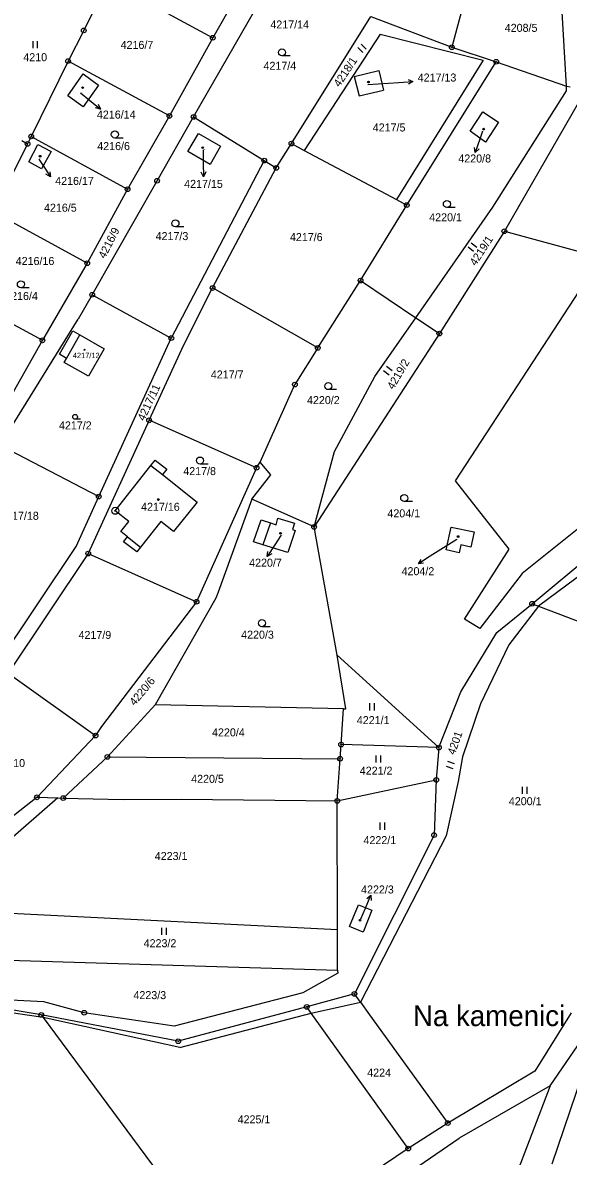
# Model space of a CAD drawing. Extents: x -593183 to -588034, y -1130415 to -1124994.
# Drawn here: x -589105.7 to -588989.7, y -1129226.3 to -1128985.4 of the extents above; entities that cross this region are included whole.
import ezdxf

# ---------------------------------------------------------------- set-up
doc = ezdxf.new("R2010")
doc.units = 0
for name, color, linetype in [('Vrstva 1', 7, 'Continuous'), ('Vrstva 15', 7, 'Continuous'), ('Vrstva 16', 7, 'Continuous'), ('Vrstva 18', 7, 'Continuous'), ('Vrstva 19', 7, 'Continuous'), ('Vrstva 24', 7, 'Continuous'), ('Vrstva 25', 7, 'Continuous'), ('Vrstva 4', 7, 'Continuous')]:
    doc.layers.add(name, color=color, linetype=linetype)

msp = doc.modelspace()

# ---------------------------------------------------------------- linework, layer by layer
at = {"layer": 'Vrstva 1'}
for p, q in [((-589056.16, -1128972.49), (-589065.32, -1128988.57)), ((-589009.98, -1128973.82), (-589014.5, -1128990.57)), ((-589069.39, -1129005.4), (-589051.57, -1128974.28)), ((-589086.93, -1128976.88), (-589065.32, -1128988.57)), ((-589092.74, -1128987.01), (-589090.21, -1128981.97)), ((-588990.13, -1128998.88), (-588991.1, -1128981.9)), ((-589048.58, -1129011.05), (-589031.69, -1128984.02)), ((-589031.69, -1128984.02), (-589014.5, -1128990.57)), ((-589092.74, -1128987.01), (-589096.09, -1128993.54)), ((-589029.69, -1128987.77), (-589045.89, -1129012.49)), ((-589029.69, -1128987.77), (-589007.84, -1128993.36)), ((-589065.32, -1128988.57), (-589074.54, -1129005.19)), ((-589014.5, -1128990.57), (-589005.04, -1128993.66)), ((-589096.09, -1128993.54), (-589103.91, -1129009.53)), ((-589074.54, -1129005.19), (-589096.09, -1128993.54)), ((-589035.23, -1128996.77), (-589029.98, -1128995.52)), ((-589029.98, -1128995.52), (-589028.98, -1128999.67)), ((-589007.84, -1128993.36), (-589026.28, -1129022.96)), ((-589024.07, -1129024.14), (-589005.04, -1128993.66)), ((-589005.04, -1128993.66), (-588990.13, -1128998.88)), ((-589096.15, -1129000.88), (-589092.85, -1128996.24)), ((-589092.85, -1128996.24), (-589089.62, -1128998.66)), ((-589035.23, -1128996.77), (-589034.19, -1129000.89)), ((-589089.62, -1128998.66), (-589092.86, -1129003.22)), ((-589034.19, -1129000.89), (-589028.98, -1128999.67)), ((-589005.75, -1129024.6), (-588990.07, -1128999.88)), ((-588986.02, -1128999.66), (-589003.32, -1129029.67)), ((-588990.07, -1128999.88), (-588990.13, -1128998.88)), ((-588990.13, -1128998.88), (-588989.35, -1128999.03)), ((-589092.86, -1129003.22), (-589096.15, -1129000.88)), ((-589074.54, -1129005.19), (-589083.43, -1129020.77)), ((-589010.61, -1129008.4), (-589007.87, -1129004.29)), ((-589007.87, -1129004.29), (-589004.55, -1129006.5)), ((-589077.15, -1129018.95), (-589069.39, -1129005.4)), ((-589069.39, -1129005.4), (-589054.37, -1129014.67)), ((-589004.55, -1129006.5), (-589007.32, -1129010.73)), ((-589103.91, -1129009.53), (-589104.7, -1129011.12)), ((-589103.91, -1129009.53), (-589083.43, -1129020.77)), ((-589070.59, -1129012.75), (-589068.33, -1129008.94)), ((-589068.33, -1129008.94), (-589063.64, -1129011.63)), ((-589007.32, -1129010.73), (-589010.61, -1129008.4)), ((-589104.7, -1129011.12), (-589111.93, -1129025.64)), ((-589105.89, -1129010.4), (-589104.7, -1129011.12)), ((-589104.45, -1129014.93), (-589102.53, -1129011.26)), ((-589102.53, -1129011.26), (-589099.71, -1129012.74)), ((-589063.64, -1129011.63), (-589065.89, -1129015.53)), ((-589051.81, -1129016.22), (-589048.58, -1129011.05)), ((-589048.58, -1129011.05), (-589045.89, -1129012.49)), ((-589045.89, -1129012.49), (-589026.28, -1129022.96)), ((-589101.74, -1129016.39), (-589104.45, -1129014.93)), ((-589099.71, -1129012.74), (-589101.74, -1129016.39)), ((-589054.37, -1129014.67), (-589074.13, -1129052.37)), ((-589065.89, -1129015.53), (-589070.59, -1129012.75)), ((-589054.37, -1129014.67), (-589051.81, -1129016.22)), ((-589065.35, -1129041.74), (-589051.81, -1129016.22)), ((-589090.96, -1129043.18), (-589077.15, -1129018.95)), ((-589083.43, -1129020.77), (-589092.02, -1129036.47)), ((-589033.9, -1129040.15), (-589024.07, -1129024.14)), ((-589026.28, -1129022.96), (-589024.07, -1129024.14)), ((-589022.15, -1129048.05), (-589005.75, -1129024.6)), ((-589092.02, -1129036.47), (-589111.93, -1129025.64)), ((-589003.32, -1129029.67), (-589017.14, -1129051.42)), ((-589003.32, -1129029.67), (-588963.17, -1129040.59)), ((-589092.02, -1129036.47), (-589101.53, -1129052.86)), ((-589042.99, -1129054.46), (-589033.9, -1129040.15)), ((-589033.9, -1129040.15), (-589022.15, -1129048.05)), ((-589120.54, -1129042.56), (-589101.53, -1129052.86)), ((-589090.96, -1129043.18), (-589093.91, -1129048.36)), ((-589090.96, -1129043.18), (-589074.13, -1129052.37)), ((-589071.5, -1129053.8), (-589065.35, -1129041.74)), ((-589042.99, -1129054.46), (-589065.35, -1129041.74)), ((-589013.72, -1129082.72), (-588987.35, -1129042.37)), ((-589110.55, -1129075.13), (-589093.91, -1129048.36)), ((-589030.89, -1129060.56), (-589022.15, -1129048.05)), ((-589022.15, -1129048.05), (-589017.14, -1129051.42)), ((-589097.94, -1129055.8), (-589095.09, -1129050.83)), ((-589095.09, -1129050.83), (-589093.61, -1129051.68)), ((-589101.53, -1129052.86), (-589110.94, -1129069.39)), ((-589093.61, -1129051.68), (-589088.39, -1129054.65)), ((-589089.57, -1129086.07), (-589074.13, -1129052.37)), ((-589017.14, -1129051.42), (-589043.77, -1129092.52)), ((-589096.39, -1129056.7), (-589097.94, -1129055.8)), ((-589088.39, -1129054.65), (-589091.71, -1129060.48)), ((-589078.85, -1129069.86), (-589071.5, -1129053.8)), ((-589042.99, -1129054.46), (-589047.85, -1129062.25)), ((-589096.9, -1129057.57), (-589096.39, -1129056.7)), ((-589091.71, -1129060.48), (-589096.9, -1129057.57)), ((-589039.44, -1129076.46), (-589030.89, -1129060.56)), ((-589055.24, -1129078.78), (-589047.85, -1129062.25)), ((-589078.85, -1129069.86), (-589091.81, -1129098.17)), ((-589055.99, -1129079.95), (-589078.85, -1129069.86)), ((-589110.55, -1129075.13), (-589089.57, -1129086.07)), ((-589043.77, -1129092.52), (-589039.44, -1129076.46)), ((-589086.05, -1129089.08), (-589078.48, -1129079.47)), ((-589078.48, -1129079.47), (-589077.56, -1129078.3)), ((-589077.56, -1129078.3), (-589075.11, -1129080.21)), ((-589055.99, -1129079.95), (-589068.75, -1129108.4)), ((-589055.99, -1129079.95), (-589055.24, -1129078.78)), ((-589052.96, -1129081.44), (-589055.24, -1129078.78)), ((-589075.11, -1129080.21), (-589076.04, -1129081.39)), ((-589076.04, -1129081.39), (-589068.63, -1129087.23)), ((-589056.98, -1129086.64), (-589052.96, -1129081.44)), ((-589002.29, -1129097.21), (-589013.72, -1129082.72)), ((-589094.39, -1129096.66), (-589089.57, -1129086.07)), ((-589068.63, -1129087.23), (-589073.65, -1129093.46)), ((-589056.98, -1129086.64), (-589064.18, -1129106.41)), ((-589043.77, -1129092.52), (-589056.98, -1129086.64)), ((-588980.18, -1129086.88), (-588999.56, -1129102.38)), ((-589083.18, -1129091.34), (-589086.05, -1129089.08)), ((-589084.89, -1129093.51), (-589083.18, -1129091.34)), ((-589076.35, -1129091.36), (-589080.7, -1129096.83)), ((-589073.65, -1129093.46), (-589076.35, -1129091.36)), ((-589056.69, -1129095.7), (-589055.01, -1129090.97)), ((-589055.01, -1129090.97), (-589053.07, -1129091.65)), ((-589053.07, -1129091.65), (-589051.84, -1129092.08)), ((-589051.84, -1129092.08), (-589051.5, -1129090.64)), ((-589051.5, -1129090.64), (-589047.93, -1129091.68)), ((-589047.93, -1129091.68), (-589048.37, -1129093.07)), ((-589083.48, -1129094.63), (-589084.89, -1129093.51)), ((-589047.82, -1129093.25), (-589049.32, -1129097.95)), ((-589048.37, -1129093.07), (-589047.82, -1129093.25)), ((-589038.87, -1129119.74), (-589043.77, -1129092.52)), ((-589015.68, -1129097.41), (-589014.63, -1129092.53)), ((-589014.63, -1129092.53), (-589009.75, -1129093.58)), ((-589009.75, -1129093.58), (-589010.44, -1129096.8)), ((-588997.41, -1129108.83), (-588979.48, -1129093.95)), ((-589123.49, -1129140.1), (-589094.39, -1129096.66)), ((-589084.29, -1129095.65), (-589083.48, -1129094.63)), ((-589081.49, -1129097.84), (-589084.29, -1129095.65)), ((-589080.7, -1129096.83), (-589081.49, -1129097.84)), ((-589054.67, -1129096.32), (-589056.69, -1129095.7)), ((-589049.32, -1129097.95), (-589054.67, -1129096.32)), ((-589012.59, -1129096.34), (-589012.95, -1129098)), ((-589010.44, -1129096.8), (-589012.59, -1129096.34)), ((-589091.81, -1129098.17), (-589108.84, -1129123.58)), ((-589091.81, -1129098.17), (-589068.75, -1129108.4)), ((-589012.95, -1129098), (-589015.68, -1129097.41)), ((-589011.8, -1129112.14), (-589002.29, -1129097.21)), ((-588999.56, -1129102.38), (-589008.51, -1129114.11)), ((-589064.18, -1129106.41), (-589064.65, -1129107.63)), ((-589068.75, -1129108.4), (-589088.96, -1129134.93)), ((-589064.65, -1129107.63), (-589077.55, -1129130.33)), ((-589004.95, -1129114.95), (-588997.41, -1129108.83)), ((-588997.41, -1129108.83), (-588996.03, -1129109.35)), ((-588996.03, -1129109.35), (-589002.37, -1129117.6)), ((-588996.03, -1129109.35), (-588959.97, -1129123.06)), ((-589008.51, -1129114.11), (-589011.8, -1129112.14)), ((-589012.58, -1129127.52), (-589004.95, -1129114.95)), ((-589002.37, -1129117.6), (-589008.38, -1129130.07)), ((-589037.05, -1129131.15), (-589038.87, -1129119.74)), ((-589038.87, -1129119.74), (-589017.24, -1129139.41)), ((-589108.84, -1129123.58), (-589090.25, -1129136.84)), ((-589017.24, -1129139.41), (-589012.58, -1129127.52)), ((-589087.71, -1129141.38), (-589077.55, -1129130.33)), ((-589037.51, -1129131.14), (-589077.55, -1129130.33)), ((-589008.38, -1129130.07), (-589012.18, -1129141.39)), ((-589038.03, -1129138.76), (-589037.51, -1129131.14)), ((-589037.51, -1129131.14), (-589037.05, -1129131.15)), ((-589088.96, -1129134.93), (-589090.25, -1129136.84)), ((-589090.25, -1129136.84), (-589102.69, -1129149.97)), ((-589038.24, -1129141.76), (-589038.03, -1129138.76)), ((-589017.24, -1129139.41), (-589038.03, -1129138.76)), ((-589017.24, -1129139.41), (-589017.79, -1129146.27)), ((-589087.71, -1129141.38), (-589097.11, -1129150.14)), ((-589087.71, -1129141.38), (-589038.24, -1129141.76)), ((-589038.86, -1129150.72), (-589038.24, -1129141.76)), ((-589012.18, -1129141.39), (-589013.16, -1129146.64)), ((-589038.86, -1129150.72), (-589017.79, -1129146.27)), ((-589017.79, -1129146.27), (-589018.27, -1129158.01)), ((-589013.16, -1129146.64), (-589015.69, -1129158.12)), ((-589102.69, -1129149.97), (-589130.03, -1129171.13)), ((-589098.23, -1129150.11), (-589109.53, -1129159.91)), ((-589102.69, -1129149.97), (-589098.23, -1129150.11)), ((-589098.23, -1129150.11), (-589097.11, -1129150.14)), ((-589097.11, -1129150.14), (-589084.4, -1129150.45)), ((-589084.4, -1129150.45), (-589072.06, -1129150.39)), ((-589072.06, -1129150.39), (-589038.86, -1129150.72)), ((-589038.81, -1129178.09), (-589038.86, -1129150.72)), ((-589018.27, -1129158.01), (-589035.21, -1129191.74)), ((-589015.69, -1129158.12), (-589033.92, -1129193.52)), ((-589036.23, -1129177.44), (-589034.36, -1129172.82)), ((-589034.36, -1129172.82), (-589031.51, -1129173.97)), ((-589117.3, -1129174.11), (-589038.81, -1129178.09)), ((-589031.51, -1129173.97), (-589033.37, -1129178.62)), ((-589038.82, -1129186.67), (-589038.81, -1129178.09)), ((-589033.37, -1129178.62), (-589036.23, -1129177.44)), ((-589117.49, -1129184.34), (-589038.82, -1129186.67)), ((-589038.75, -1129187.35), (-589046.14, -1129191.51)), ((-589038.82, -1129186.67), (-589038.75, -1129187.35)), ((-589101.25, -1129193.46), (-589117.91, -1129192.61)), ((-589046.14, -1129191.51), (-589073.51, -1129198.61)), ((-589035.21, -1129191.74), (-589045.32, -1129194.5)), ((-589033.92, -1129193.52), (-589035.21, -1129191.74)), ((-589101.78, -1129196.21), (-589117.67, -1129193.58)), ((-589092.66, -1129195.76), (-589101.25, -1129193.46)), ((-589045.32, -1129194.5), (-589072.66, -1129201.79)), ((-589044.39, -1129195.8), (-589045.32, -1129194.5)), ((-589033.92, -1129193.52), (-589031.99, -1129196.2)), ((-588993.58, -1129211.25), (-588981.74, -1129194.02)), ((-588981.74, -1129194.02), (-588993.23, -1129227.91)), ((-589072.66, -1129201.79), (-589101.78, -1129196.21)), ((-589101.78, -1129196.21), (-589101.36, -1129196.77)), ((-589101.36, -1129196.77), (-589061.85, -1129250.02)), ((-589073.51, -1129198.61), (-589092.66, -1129195.76)), ((-589023.74, -1129224.6), (-589044.39, -1129195.8)), ((-589031.99, -1129196.2), (-589015.36, -1129219.2)), ((-588989.12, -1129195.79), (-588996.81, -1129208.19)), ((-588996.81, -1129208.19), (-589015.36, -1129219.2)), ((-588993.58, -1129211.25), (-589012.9, -1129222.37)), ((-588993.58, -1129211.25), (-589002.49, -1129234.59)), ((-589015.36, -1129219.2), (-589023.74, -1129224.6)), ((-589059.47, -1129254.16), (-589012.9, -1129222.37)), ((-589023.74, -1129224.6), (-589061.85, -1129250.02))]:
    msp.add_line(p, q, dxfattribs=at)
at = {"layer": 'Vrstva 16'}
for p, q in [((-589032.32, -1128998.53), (-589025.74, -1128998.08)), ((-589093.47, -1129000.24), (-589091.52, -1129001.82)), ((-589007.96, -1129008.45), (-589008.53, -1129010.14)), ((-589067.39, -1129012.41), (-589067.34, -1129015.1)), ((-589102.28, -1129014.36), (-589101.46, -1129015.63)), ((-589050.87, -1129094.35), (-589052.11, -1129096.29)), ((-589013.44, -1129095.2), (-589019.06, -1129098.75)), ((-589033.81, -1129175.77), (-589032.86, -1129173.54))]:
    msp.add_line(p, q, dxfattribs=at)
at = {"layer": 'Vrstva 24'}
for centre, radius in [((-589092.74, -1128987.01), 0.5), ((-589092.74, -1128987.01), 0.0327), ((-589065.32, -1128988.57), 0.5), ((-589065.32, -1128988.57), 0.0327), ((-589014.5, -1128990.57), 0.5), ((-589014.5, -1128990.57), 0.0327), ((-589096.09, -1128993.54), 0.5), ((-589005.04, -1128993.66), 0.5), ((-589096.09, -1128993.54), 0.0327), ((-589005.04, -1128993.66), 0.0327), ((-589074.54, -1129005.19), 0.5), ((-589074.54, -1129005.19), 0.0327), ((-589069.39, -1129005.4), 0.5), ((-589069.39, -1129005.4), 0.0327), ((-589103.91, -1129009.53), 0.5), ((-589103.91, -1129009.53), 0.0327), ((-589104.7, -1129011.12), 0.5), ((-589104.7, -1129011.12), 0.0327), ((-589048.58, -1129011.05), 0.5), ((-589048.58, -1129011.05), 0.0327), ((-589054.37, -1129014.67), 0.5), ((-589054.37, -1129014.67), 0.0327), ((-589051.81, -1129016.22), 0.5), ((-589051.81, -1129016.22), 0.0327), ((-589077.15, -1129018.95), 0.5), ((-589077.15, -1129018.95), 0.0327), ((-589083.43, -1129020.77), 0.5), ((-589083.43, -1129020.77), 0.0327), ((-589024.07, -1129024.14), 0.5), ((-589024.07, -1129024.14), 0.0327), ((-589003.32, -1129029.67), 0.5), ((-589003.32, -1129029.67), 0.0327), ((-589092.02, -1129036.47), 0.5), ((-589092.02, -1129036.47), 0.0327), ((-589065.35, -1129041.74), 0.5), ((-589033.9, -1129040.15), 0.5), ((-589033.9, -1129040.15), 0.0327), ((-589090.96, -1129043.18), 0.5), ((-589090.96, -1129043.18), 0.0327), ((-589065.35, -1129041.74), 0.0327), ((-589017.14, -1129051.42), 0.5), ((-589101.53, -1129052.86), 0.5), ((-589101.53, -1129052.86), 0.0327), ((-589074.13, -1129052.37), 0.5), ((-589074.13, -1129052.37), 0.0327), ((-589017.14, -1129051.42), 0.0327), ((-589042.99, -1129054.46), 0.5), ((-589042.99, -1129054.46), 0.0327), ((-589047.85, -1129062.25), 0.5), ((-589047.85, -1129062.25), 0.0327), ((-589078.85, -1129069.86), 0.5), ((-589078.85, -1129069.86), 0.0327), ((-589055.99, -1129079.95), 0.5), ((-589055.99, -1129079.95), 0.0327), ((-589089.57, -1129086.07), 0.5), ((-589089.57, -1129086.07), 0.0327), ((-589086.05, -1129089.08), 0.75), ((-589086.05, -1129089.08), 0.0903), ((-589043.77, -1129092.52), 0.5), ((-589043.77, -1129092.52), 0.0327), ((-589091.81, -1129098.17), 0.5), ((-589091.81, -1129098.17), 0.0327), ((-589068.75, -1129108.4), 0.5), ((-589068.75, -1129108.4), 0.0327), ((-588997.41, -1129108.83), 0.5), ((-588997.41, -1129108.83), 0.0327), ((-589090.25, -1129136.84), 0.5), ((-589090.25, -1129136.84), 0.0327), ((-589038.03, -1129138.76), 0.5), ((-589038.03, -1129138.76), 0.0327), ((-589017.24, -1129139.41), 0.5), ((-589017.24, -1129139.41), 0.0327), ((-589087.71, -1129141.38), 0.5), ((-589087.71, -1129141.38), 0.0327), ((-589038.24, -1129141.76), 0.5), ((-589038.24, -1129141.76), 0.0327), ((-589017.79, -1129146.27), 0.5), ((-589017.79, -1129146.27), 0.0327), ((-589102.69, -1129149.97), 0.5), ((-589097.11, -1129150.14), 0.5), ((-589102.69, -1129149.97), 0.0327), ((-589097.11, -1129150.14), 0.0327), ((-589038.86, -1129150.72), 0.5), ((-589038.86, -1129150.72), 0.0327), ((-589018.27, -1129158.01), 0.5), ((-589018.27, -1129158.01), 0.0327), ((-589035.21, -1129191.74), 0.5), ((-589035.21, -1129191.74), 0.0327), ((-589092.66, -1129195.76), 0.5), ((-589045.32, -1129194.5), 0.5), ((-589045.32, -1129194.5), 0.0327), ((-589101.78, -1129196.21), 0.5), ((-589101.78, -1129196.21), 0.0327), ((-589092.66, -1129195.76), 0.0327), ((-589072.66, -1129201.79), 0.5), ((-589072.66, -1129201.79), 0.0327), ((-589015.36, -1129219.2), 0.5), ((-589015.36, -1129219.2), 0.0327), ((-589023.74, -1129224.6), 0.5), ((-589023.74, -1129224.6), 0.0327)]:
    msp.add_circle(centre, radius, dxfattribs=at)
at = {"layer": 'Vrstva 25'}
for p, q in [((-589103.58, -1128989.3), (-589103.58, -1128990.8)), ((-589102.56, -1128990.8), (-589102.56, -1128989.3)), ((-589034.45, -1128990.66), (-589033.39, -1128991.72)), ((-589032.67, -1128991), (-589033.73, -1128989.94)), ((-589048.85, -1128992.43), (-589050.6, -1128992.43)), ((-589025.74, -1128998.08), (-589022.75, -1128997.87)), ((-589091.52, -1129001.82), (-589089.19, -1129003.71)), ((-589084.39, -1129009.87), (-589086.14, -1129009.87)), ((-589008.53, -1129010.14), (-589009.5, -1129012.98)), ((-589101.46, -1129015.63), (-589099.82, -1129018.14)), ((-589067.34, -1129015.1), (-589067.28, -1129018.1)), ((-589013.79, -1129024.65), (-589015.54, -1129024.65)), ((-589071.5, -1129028.76), (-589073.25, -1129028.76)), ((-589011.01, -1129032.99), (-589009.85, -1129033.94)), ((-589009.2, -1129033.16), (-589010.36, -1129032.2)), ((-589104.37, -1129041.7), (-589106.12, -1129041.7)), ((-589028.99, -1129059.25), (-589027.8, -1129060.17)), ((-589027.18, -1129059.36), (-589028.37, -1129058.44)), ((-589039.01, -1129063.34), (-589040.76, -1129063.34)), ((-589093.41, -1129069.62), (-589094.58, -1129069.62)), ((-589066.28, -1129079.16), (-589068.03, -1129079.16)), ((-589022.86, -1129087.13), (-589024.61, -1129087.13)), ((-589052.11, -1129096.29), (-589053.73, -1129098.82)), ((-589019.06, -1129098.75), (-589021.6, -1129100.35)), ((-589053.11, -1129113.71), (-589054.86, -1129113.71)), ((-589031.96, -1129129.99), (-589031.96, -1129131.49)), ((-589030.94, -1129131.49), (-589030.94, -1129129.99)), ((-589030.61, -1129141.07), (-589030.61, -1129142.57)), ((-589029.59, -1129142.57), (-589029.59, -1129141.07)), ((-589013.93, -1129142.88), (-589015.35, -1129142.37)), ((-589015.69, -1129143.34), (-589014.27, -1129143.84)), ((-588999.51, -1129147.76), (-588999.51, -1129149.26)), ((-588998.48, -1129149.26), (-588998.48, -1129147.76)), ((-589029.76, -1129155.35), (-589029.76, -1129156.85)), ((-589028.73, -1129156.85), (-589028.73, -1129155.35)), ((-589032.86, -1129173.54), (-589031.69, -1129170.78)), ((-589076.2, -1129177.72), (-589076.2, -1129179.22)), ((-589075.18, -1129179.22), (-589075.18, -1129177.72))]:
    msp.add_line(p, q, dxfattribs=at)
for points in [[(-589023.78, -1128997.44), (-589022.75, -1128997.87), (-589023.71, -1128998.44)], [(-589089.65, -1129002.69), (-589089.19, -1129003.71), (-589090.28, -1129003.47)], [(-589008.7, -1129012.19), (-589009.5, -1129012.98), (-589009.65, -1129011.87)], [(-589099.95, -1129017.03), (-589099.82, -1129018.14), (-589100.79, -1129017.58)], [(-589066.8, -1129017.09), (-589067.28, -1129018.1), (-589067.8, -1129017.11)], [(-589052.77, -1129098.24), (-589053.73, -1129098.82), (-589053.61, -1129097.71)], [(-589020.48, -1129100.24), (-589021.6, -1129100.35), (-589021.02, -1129099.4)], [(-589032.54, -1129171.5), (-589031.69, -1129170.78), (-589031.62, -1129171.89)]]:
    msp.add_lwpolyline(points, dxfattribs=at)
for centre, radius in [((-589050.6, -1128991.68), 0.75), ((-589032.22, -1128997.98), 0.175), ((-589032.22, -1128997.98), 0.15), ((-589092.99, -1128999.16), 0.175), ((-589092.99, -1128999.16), 0.15), ((-589086.14, -1129009.12), 0.75), ((-589007.7, -1129007.98), 0.175), ((-589007.7, -1129007.98), 0.15), ((-589067.46, -1129011.92), 0.175), ((-589067.46, -1129011.92), 0.15), ((-589102.03, -1129013.74), 0.175), ((-589102.03, -1129013.74), 0.15), ((-589015.54, -1129023.9), 0.75), ((-589073.25, -1129028.01), 0.75), ((-589106.12, -1129040.95), 0.75), ((-589092.61, -1129054.87), 0.117), ((-589092.61, -1129054.87), 0.101), ((-589040.76, -1129062.59), 0.75), ((-589094.58, -1129069.12), 0.503), ((-589068.03, -1129078.41), 0.75), ((-589076.89, -1129086.7), 0.175), ((-589076.89, -1129086.7), 0.15), ((-589024.61, -1129086.38), 0.75), ((-589050.9, -1129093.87), 0.175), ((-589050.9, -1129093.87), 0.15), ((-589013.15, -1129094.56), 0.175), ((-589013.15, -1129094.56), 0.15), ((-589054.86, -1129112.96), 0.75), ((-589034.01, -1129176.08), 0.175), ((-589034.01, -1129176.08), 0.15)]:
    msp.add_circle(centre, radius, dxfattribs=at)
at = {"layer": 'Vrstva 4'}
for p, q in [((-589096.39, -1129056.7), (-589093.61, -1129051.68)), ((-589078.48, -1129079.47), (-589076.04, -1129081.39)), ((-589053.07, -1129091.65), (-589054.67, -1129096.32)), ((-589083.48, -1129094.63), (-589080.7, -1129096.83)), ((-588976.85, -1129095.06), (-588996.03, -1129109.35)), ((-589101.36, -1129196.77), (-589117.46, -1129194.45)), ((-589044.39, -1129195.8), (-589033.92, -1129193.52)), ((-589072.3, -1129203.14), (-589101.36, -1129196.77)), ((-589072.3, -1129203.14), (-589044.39, -1129195.8))]:
    msp.add_line(p, q, dxfattribs=at)

# ---------------------------------------------------------------- texts
at = {"layer": 'Vrstva 15'}
msp.add_text('Na kamenici', height=4.4, dxfattribs=at).set_placement((-589022.75, -1129198.59))
at = {"layer": 'Vrstva 16'}
for s, p in [('4217/14', (-589053.07, -1128986.6)), ('4217/13', (-589021.74, -1128997.87)), ('4216/14', (-589089.95, -1129005.74)), ('4220/8', (-589013.1, -1129015.07)), ('4216/17', (-589098.82, -1129019.84)), ('4217/15', (-589071.4, -1129020.47)), ('4216/16', (-589107.22, -1129036.86)), ('4217/18', (-589110.53, -1129091)), ('4220/7', (-589057.58, -1129100.96)), ('4204/2', (-589025.17, -1129102.77)), ('4222/3', (-589033.78, -1129170.4))]:
    msp.add_text(s, height=1.7, dxfattribs=at).set_placement(p)
at = {"layer": 'Vrstva 18'}
for s, p in [('4208/5', (-589003.23, -1128987.31)), ('4216/7', (-589084.91, -1128990.94)), ('4210', (-589105.6, -1128993.55)), ('4217/4', (-589054.53, -1128995.38)), ('4217/5', (-589031.3, -1129008.48)), ('4216/6', (-589089.88, -1129012.44)), ('4216/5', (-589101.2, -1129025.53)), ('4220/1', (-589019.29, -1129027.57)), ('4217/3', (-589077.47, -1129031.56)), ('4217/6', (-589048.91, -1129031.77)), ('4216/4', (-589109.46, -1129044.29)), ('4217/7', (-589065.73, -1129060.97)), ('4220/2', (-589045.28, -1129066.41)), ('4217/2', (-589098.02, -1129071.79)), ('4217/8', (-589071.59, -1129081.5)), ('4204/1', (-589028.18, -1129090.47)), ('4217/9', (-589093.86, -1129116.32)), ('4220/3', (-589059.28, -1129116.26)), ('4221/1', (-589034.69, -1129134.42)), ('4220/4', (-589065.47, -1129137.02)), ('4217/10', (-589113.45, -1129143.54)), ('4221/2', (-589034.06, -1129145.16)), ('4220/5', (-589069.91, -1129146.89)), ('4200/1', (-589002.36, -1129151.64)), ('4222/1', (-589033.27, -1129159.92)), ('4223/1', (-589077.65, -1129163.29)), ('4223/2', (-589080.01, -1129181.82)), ('4223/3', (-589082.18, -1129192.85)), ('4224', (-589032.47, -1129209.31)), ('4225/1', (-589060.03, -1129219.25))]:
    msp.add_text(s, height=1.7, dxfattribs=at).set_placement(p)
for s, rotation, p in [('4218/1', 56.3256, (-589038.36, -1128999.17)), ('4216/9', 62.8329, (-589088.24, -1129035.63)), ('4219/1', 57.0658, (-589009.4, -1129037.17)), ('4219/2', 59.5844, (-589026.91, -1129063.46)), ('4217/11', 64.7725, (-589079.89, -1129070.12)), ('4220/6', 50.1004, (-589081.91, -1129130.62)), ('4201', 70.4741, (-589013.87, -1129141.07))]:
    msp.add_text(s, height=1.7, rotation=rotation, dxfattribs=at).set_placement(p)
at = {"layer": 'Vrstva 19'}
for s, height, p in [('4216/14', 0.1, (-589093.47, -1129000.24)), ('4217/13', 0.1, (-589032.32, -1128998.53)), ('4220/8', 0.1, (-589007.96, -1129008.45)), ('4217/15', 0.1, (-589067.39, -1129012.41)), ('4216/17', 0.1, (-589102.28, -1129014.36)), ('4217/12', 1.14, (-589095.07, -1129056.65)), ('4217/16', 1.7, (-589080.56, -1129089.08)), ('4220/7', 0.1, (-589050.87, -1129094.35)), ('4204/2', 0.1, (-589013.44, -1129095.2)), ('4222/3', 0.1, (-589033.81, -1129175.77))]:
    msp.add_text(s, height=height, dxfattribs=at).set_placement(p)

doc.saveas('drawing.dxf')
